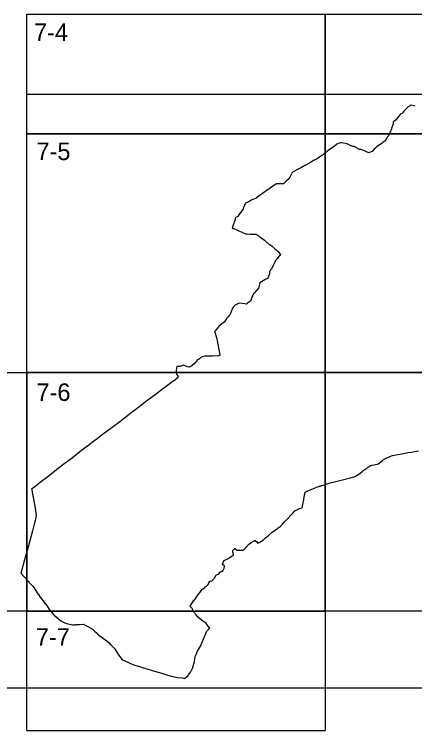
# Model space of a CAD drawing. Extents: x -449577 to -425530, y -1150048 to -1121091.
# Drawn here: x -435086.4 to -434876.7, y -1126653.4 to -1126278.4 of the extents above; entities that cross this region are included whole.
import ezdxf

# ---------------------------------------------------------------- set-up
doc = ezdxf.new("R2010")
doc.units = 0
for name, color, linetype in [('Vrstva 1', 7, 'Continuous'), ('Vrstva 10', 7, 'Continuous'), ('Vrstva 4', 7, 'Continuous')]:
    doc.layers.add(name, color=color, linetype=linetype)

msp = doc.modelspace()

# ---------------------------------------------------------------- linework, layer by layer
at = {"layer": 'Vrstva 1'}
for points in [[(-434876.52, -1126326.41), (-434876.98, -1126326.32), (-434878.57, -1126326), (-434878.87, -1126326.11), (-434879.43, -1126326.46), (-434879.98, -1126326.78), (-434880.47, -1126327.24), (-434881, -1126327.73), (-434881.4, -1126328.12), (-434881.41, -1126328.13), (-434881.74, -1126328.47), (-434881.87, -1126328.61), (-434882.38, -1126329.16), (-434882.83, -1126329.71), (-434882.99, -1126329.9), (-434883.35, -1126330.33), (-434884.09, -1126330.66), (-434884.11, -1126330.66), (-434884.31, -1126330.91), (-434885.17, -1126331.93), (-434885.55, -1126332.38), (-434886.68, -1126333.74), (-434886.69, -1126333.75), (-434887.93, -1126334.92), (-434888.05, -1126335.76), (-434888.1, -1126336.13), (-434888.14, -1126336.23), (-434888.62, -1126337.58), (-434889.06, -1126338.82), (-434889.09, -1126338.9), (-434889.39, -1126339.59), (-434890.32, -1126341.77), (-434890.34, -1126341.78), (-434890.91, -1126342.46), (-434891.21, -1126342.81), (-434891.21, -1126342.82), (-434891.55, -1126343.36), (-434892.42, -1126344.75), (-434892.51, -1126344.89), (-434892.68, -1126345.02), (-434893.21, -1126345.41), (-434893.82, -1126345.86), (-434893.82, -1126345.86), (-434894.79, -1126346.49), (-434894.92, -1126346.58), (-434895.1, -1126346.7), (-434896.4, -1126347.56), (-434896.41, -1126347.57), (-434896.67, -1126347.83), (-434896.79, -1126347.95), (-434897.01, -1126348.18), (-434897.29, -1126348.46), (-434897.86, -1126349.03), (-434899.02, -1126350.19), (-434899.22, -1126350.27), (-434900.72, -1126350.84), (-434903.53, -1126349.72), (-434903.53, -1126349.73), (-434903.54, -1126349.75), (-434904.45, -1126349.37), (-434904.76, -1126349.24), (-434904.78, -1126349.24), (-434905.17, -1126349.24), (-434905.65, -1126349.24), (-434907.21, -1126348.25), (-434907.47, -1126348.12), (-434907.76, -1126347.96), (-434907.82, -1126347.93), (-434907.86, -1126347.91), (-434908.4, -1126347.68), (-434908.45, -1126347.68), (-434908.46, -1126347.68), (-434908.61, -1126347.67), (-434908.73, -1126347.66), (-434909.04, -1126347.64), (-434909.06, -1126347.64), (-434909.06, -1126347.64), (-434909.17, -1126347.6), (-434909.41, -1126347.5), (-434910.01, -1126347.25), (-434910.17, -1126347.18), (-434911.69, -1126346.45), (-434912.31, -1126346.27), (-434912.98, -1126346.07), (-434915.3, -1126345.64), (-434915.31, -1126345.64), (-434915.71, -1126345.75), (-434917.45, -1126346.33), (-434917.58, -1126346.44), (-434918.79, -1126347.4), (-434918.79, -1126347.4), (-434919.94, -1126348.27), (-434920.51, -1126348.7), (-434921.09, -1126349.14), (-434921.25, -1126349.26), (-434923.38, -1126350.9), (-434924.45, -1126351.72), (-434924.92, -1126352.06), (-434925.68, -1126352.57), (-434925.93, -1126352.73), (-434926.52, -1126353.12), (-434926.56, -1126353.15), (-434926.77, -1126353.29), (-434927.68, -1126353.89), (-434927.69, -1126353.89), (-434928.16, -1126354.15), (-434928.31, -1126354.23), (-434928.49, -1126354.33), (-434928.95, -1126354.58), (-434929.13, -1126354.69), (-434929.29, -1126354.78), (-434929.39, -1126354.84), (-434929.63, -1126354.98), (-434931.29, -1126355.92), (-434931.46, -1126356.01), (-434931.69, -1126356.14), (-434934.16, -1126357.54), (-434934.28, -1126357.61), (-434936.39, -1126358.74), (-434937.41, -1126359.29), (-434940.75, -1126361.1), (-434940.92, -1126361.4), (-434940.98, -1126361.51), (-434941.76, -1126362.97), (-434942.44, -1126364.29), (-434942.58, -1126364.42), (-434942.67, -1126364.5), (-434943.81, -1126365.54), (-434945.32, -1126366.92), (-434945.49, -1126367.07), (-434945.49, -1126367.08), (-434945.96, -1126367.09), (-434949.15, -1126367.18), (-434949.16, -1126367.18), (-434949.59, -1126367.47), (-434950.42, -1126368.04), (-434952.89, -1126369.7), (-434952.93, -1126369.72), (-434953.17, -1126369.9), (-434953.44, -1126370.1), (-434956.42, -1126372.23), (-434956.49, -1126372.28), (-434959.49, -1126374.46), (-434959.96, -1126374.8), (-434960.12, -1126374.86), (-434962.06, -1126375.58), (-434962.07, -1126375.58), (-434962.46, -1126375.82), (-434964.34, -1126376.98), (-434965.26, -1126377.19), (-434965.51, -1126377.7), (-434966.27, -1126379.21), (-434966.28, -1126379.22), (-434966.35, -1126379.48), (-434966.55, -1126380.32), (-434967.38, -1126381.43), (-434968.75, -1126383.38), (-434969.31, -1126384.19), (-434969.34, -1126384.21), (-434970.5, -1126384.85), (-434970.6, -1126384.91), (-434970.67, -1126385.3), (-434970.82, -1126386.11), (-434970.87, -1126386.3), (-434972.16, -1126389.88), (-434972.33, -1126390.36), (-434972.3, -1126390.35), (-434972.28, -1126390.34), (-434971.6, -1126390.6), (-434969.79, -1126391.26), (-434969.17, -1126391.55), (-434966.88, -1126392.63), (-434966.86, -1126392.63), (-434965.7, -1126393.1), (-434965.23, -1126393.28), (-434965.2, -1126393.29), (-434964.77, -1126393.32), (-434964.63, -1126393.33), (-434964.41, -1126393.35), (-434962.81, -1126393.45), (-434961.77, -1126393.52), (-434960.72, -1126393.49), (-434959.88, -1126393.46), (-434959.87, -1126393.46), (-434959.59, -1126393.61), (-434959.22, -1126393.87), (-434958.67, -1126394.25), (-434958.28, -1126394.53), (-434956.72, -1126395.67), (-434956.55, -1126395.79), (-434955.44, -1126396.71), (-434955.05, -1126397.03), (-434954.87, -1126397.18), (-434954.12, -1126397.79), (-434953.85, -1126398.02), (-434953.25, -1126398.51), (-434953.03, -1126398.69), (-434952.39, -1126399.11), (-434951.64, -1126399.61), (-434951.61, -1126399.63), (-434950.85, -1126400.31), (-434949.97, -1126401.09), (-434949.53, -1126401.47), (-434948.52, -1126402.36), (-434948.26, -1126402.59), (-434948.21, -1126402.64), (-434948.11, -1126402.74), (-434948.1, -1126402.75), (-434948.01, -1126402.85), (-434947.98, -1126402.88), (-434946.93, -1126404.11), (-434946.94, -1126404.12), (-434947.38, -1126404.61), (-434947.44, -1126404.68), (-434948.01, -1126405.31), (-434948.83, -1126406.37), (-434949, -1126406.58), (-434949.56, -1126407.3), (-434949.86, -1126407.83), (-434949.88, -1126407.87), (-434949.89, -1126407.89), (-434950.02, -1126408.17), (-434950.82, -1126409.84), (-434951.13, -1126410.48), (-434951.75, -1126411.77), (-434951.86, -1126412.01), (-434951.87, -1126412.01), (-434951.91, -1126412.04), (-434952.2, -1126412.24), (-434952.28, -1126412.28), (-434952.33, -1126412.38), (-434952.42, -1126412.58), (-434952.51, -1126412.86), (-434952.68, -1126413.42), (-434952.69, -1126413.44), (-434952.81, -1126413.94), (-434952.83, -1126414.01), (-434952.82, -1126414.07), (-434952.81, -1126414.15), (-434952.81, -1126414.22), (-434952.82, -1126414.27), (-434953.7, -1126416.6), (-434953.72, -1126416.65), (-434953.74, -1126416.69), (-434953.75, -1126416.7), (-434954.45, -1126417), (-434954.7, -1126417.11), (-434955.17, -1126417.35), (-434957.78, -1126419.04), (-434957.78, -1126419.04), (-434958.15, -1126420.35), (-434958.23, -1126420.61), (-434958.34, -1126421.03), (-434958.4, -1126421.24), (-434958.4, -1126421.25), (-434958.39, -1126421.25), (-434958.22, -1126421.41), (-434958.23, -1126421.42), (-434958.59, -1126421.81), (-434959.39, -1126422.81), (-434959.4, -1126422.82), (-434959.61, -1126423.07), (-434959.61, -1126423.08), (-434959.73, -1126423.23), (-434960.89, -1126424.58), (-434961.43, -1126425.21), (-434962.19, -1126427.16), (-434962.57, -1126428.18), (-434962.7, -1126428.53), (-434964.23, -1126429.63), (-434964.85, -1126430.07), (-434965.03, -1126430.11), (-434965.05, -1126430.11), (-434965.68, -1126430.02), (-434968.52, -1126429.6), (-434969.01, -1126429.84), (-434970.34, -1126430.48), (-434970.88, -1126430.74), (-434970.91, -1126430.77), (-434971.34, -1126431.18), (-434971.51, -1126431.4), (-434972.17, -1126432.25), (-434972.17, -1126432.26), (-434972.84, -1126434.06), (-434973.41, -1126435.56), (-434973.41, -1126435.56), (-434973.55, -1126435.78), (-434973.88, -1126436.15), (-434974.6, -1126436.95), (-434975.3, -1126437.72), (-434975.31, -1126437.74), (-434975.44, -1126437.93), (-434976.51, -1126439.5), (-434976.98, -1126439.88), (-434978.55, -1126441.14), (-434979.22, -1126441.68), (-434979.32, -1126441.76), (-434979.35, -1126441.8), (-434980.47, -1126443.23), (-434981.61, -1126444.54), (-434981.46, -1126444.71), (-434981.45, -1126444.74), (-434981.45, -1126444.75), (-434980.44, -1126447.51), (-434980.16, -1126449.17), (-434979.84, -1126451.12), (-434979.43, -1126453.08), (-434978.7, -1126456.58), (-434978.66, -1126456.78), (-434979.31, -1126457.12), (-434979.43, -1126457.19), (-434982.6, -1126457.45), (-434982.76, -1126457.45), (-434984.25, -1126457.42), (-434986.64, -1126457.4), (-434987.92, -1126457.67), (-434988.52, -1126457.94), (-434989.5, -1126458.74), (-434990.8, -1126459.61), (-434990.89, -1126459.72), (-434992.05, -1126461.14), (-434993.5, -1126462.48), (-434994.19, -1126462.8), (-434994.79, -1126463.08), (-434995.96, -1126463.01), (-434997.57, -1126462.16), (-434999.81, -1126462.83), (-435001.29, -1126462.8), (-435001.67, -1126464.91), (-435001.68, -1126464.93), (-435001.69, -1126465.02), (-435001.4, -1126466.83), (-435000.43, -1126468.15), (-435000.42, -1126468.17), (-435001.16, -1126468.92), (-435001.77, -1126469.48), (-435002.02, -1126469.71), (-435002.82, -1126470.34), (-435004.75, -1126471.57), (-435004.81, -1126471.61), (-435006.78, -1126473.14), (-435006.84, -1126473.18), (-435007.33, -1126473.56), (-435011.99, -1126477.02), (-435012.02, -1126477.05), (-435016.97, -1126480.81), (-435021.23, -1126484.06), (-435022.11, -1126484.72), (-435024.68, -1126486.66), (-435028.68, -1126489.79), (-435031.12, -1126491.66), (-435034.43, -1126494.19), (-435034.48, -1126494.23), (-435039.27, -1126497.74), (-435039.5, -1126497.92), (-435043.11, -1126500.6), (-435045.5, -1126502.42), (-435047.47, -1126503.9), (-435049.79, -1126505.65), (-435050.02, -1126505.82), (-435051.15, -1126506.71), (-435055.97, -1126510.51), (-435059.86, -1126513.46), (-435064.08, -1126516.71), (-435065.37, -1126517.71), (-435067.76, -1126519.59), (-435068.94, -1126520.51), (-435072.88, -1126523.56), (-435073.81, -1126524.27), (-435075.05, -1126525.23), (-435077.37, -1126527.03), (-435077.37, -1126527.03), (-435077.33, -1126527.21), (-435077.04, -1126528.59), (-435077.01, -1126528.75), (-435076.48, -1126531.29), (-435076.32, -1126532.02), (-435076.32, -1126532.06), (-435075.39, -1126537.94), (-435075.38, -1126537.97), (-435075.08, -1126539.7), (-435075.08, -1126539.72), (-435075.02, -1126540.09), (-435074.96, -1126540.51), (-435074.99, -1126540.88), (-435075.14, -1126541.61), (-435075.52, -1126543.4), (-435075.81, -1126544.58), (-435075.83, -1126544.63), (-435076.94, -1126548.8), (-435079.04, -1126556.68), (-435081.03, -1126563.9), (-435082.96, -1126571), (-435082.97, -1126571.04), (-435077.69, -1126576.64), (-435076.64, -1126577.77), (-435075.88, -1126578.99), (-435073.86, -1126582.05), (-435073.81, -1126582.12), (-435072.8, -1126583.53), (-435072.64, -1126583.74), (-435070.76, -1126586.22), (-435070.19, -1126586.96), (-435070.16, -1126587), (-435069.64, -1126587.72), (-435068.26, -1126589.62), (-435067.93, -1126590.07), (-435065.78, -1126592.79), (-435064.38, -1126594.01), (-435061.98, -1126595.99), (-435060.24, -1126596.74), (-435059.05, -1126597.26), (-435058.92, -1126597.31), (-435057.59, -1126597.59), (-435057.45, -1126597.62), (-435055.83, -1126597.95), (-435055.8, -1126597.95), (-435054.84, -1126597.93), (-435054.46, -1126597.93), (-435053.94, -1126597.92), (-435053.26, -1126597.91), (-435052.35, -1126597.87), (-435050.4, -1126597.71), (-435049.95, -1126597.78), (-435049.29, -1126598.13), (-435047.57, -1126599.08), (-435045.61, -1126600.18), (-435045.09, -1126600.66), (-435044.37, -1126601.34), (-435043.57, -1126602.09), (-435042.25, -1126603.39), (-435042.11, -1126603.49), (-435040.92, -1126604.34), (-435038.51, -1126606.05), (-435036.87, -1126607.23), (-435035.82, -1126608.41), (-435034.18, -1126610.23), (-435033.54, -1126610.94), (-435033.18, -1126611.53), (-435032.72, -1126612.27), (-435031.78, -1126613.74), (-435031.15, -1126614.66), (-435030.11, -1126616.1), (-435029.04, -1126616.61), (-435027.66, -1126617.26), (-435026.35, -1126617.87), (-435024.38, -1126618.76), (-435023.25, -1126619.11), (-435021.53, -1126619.68), (-435021.38, -1126619.73), (-435020.29, -1126620.05), (-435018.87, -1126620.47), (-435018.86, -1126620.47), (-435018.65, -1126620.53), (-435018.59, -1126620.55), (-435017.73, -1126620.81), (-435015.34, -1126621.5), (-435015.22, -1126621.54), (-435014.74, -1126621.68), (-435011.81, -1126622.55), (-435009.12, -1126623.38), (-435008.78, -1126623.48), (-435008.02, -1126623.71), (-435006.01, -1126624.33), (-435004.28, -1126624.88), (-435000.82, -1126625.62)], [(-435000.82, -1126625.62), (-434998.43, -1126625.81), (-434997.23, -1126626.04), (-434997.12, -1126625.95), (-434995.54, -1126624.68), (-434994.51, -1126623.2), (-434994.4, -1126623.05), (-434993.88, -1126622.29), (-434993.77, -1126622.12), (-434993.63, -1126621.89), (-434993.25, -1126621.26), (-434992.98, -1126620.43), (-434992.96, -1126620.36), (-434992.94, -1126620.31), (-434992.91, -1126620.2), (-434992.88, -1126620.11), (-434992.88, -1126620.1), (-434992.25, -1126617.9), (-434992.11, -1126617.38), (-434991.66, -1126614.63), (-434991.66, -1126614.63), (-434991.47, -1126614.19), (-434991.21, -1126613.57), (-434990.42, -1126611.74), (-434988.85, -1126609.09), (-434987.1, -1126604.96), (-434986.78, -1126604.32), (-434986.74, -1126604.19), (-434986.35, -1126603.09), (-434985.76, -1126601.42), (-434984.08, -1126599.71), (-434985.01, -1126598.47), (-434985.07, -1126598.38), (-434985.12, -1126598.32), (-434985.15, -1126598.28), (-434985.22, -1126598.18), (-434985.27, -1126598.1), (-434985.35, -1126597.98), (-434985.71, -1126597.46), (-434986.08, -1126597), (-434986.65, -1126596.63), (-434986.75, -1126596.57), (-434988.4, -1126595.5), (-434990.59, -1126593.56), (-434990.72, -1126593.39), (-434990.75, -1126593.35), (-434990.83, -1126593.25), (-434991.17, -1126592.83), (-434991.5, -1126592.42), (-434991.76, -1126592.1), (-434992.24, -1126591.51), (-434992.32, -1126591.41), (-434992.82, -1126590.45), (-434993.11, -1126589.89), (-434993.34, -1126589.46), (-434993.39, -1126589.37), (-434993.43, -1126589.32), (-434993.69, -1126589.03), (-434993.89, -1126588.8), (-434994.15, -1126588.51), (-434994.37, -1126588.26), (-434992.51, -1126585.52), (-434992.42, -1126585.4), (-434992.1, -1126584.95), (-434991.78, -1126584.51), (-434990.45, -1126582.68), (-434987.77, -1126579.42), (-434987.42, -1126579.1), (-434986.71, -1126578.4), (-434986.6, -1126578.31), (-434986.41, -1126578.17), (-434985.81, -1126577.69), (-434984.95, -1126576.85), (-434984.54, -1126576.09), (-434984.07, -1126575.22), (-434983.02, -1126574.98), (-434981.62, -1126573.55), (-434981.08, -1126572.7), (-434981.07, -1126572.69), (-434981.07, -1126572.67), (-434980.86, -1126572.34), (-434980.81, -1126572.26), (-434980.57, -1126571.87), (-434979.41, -1126571.43), (-434978.39, -1126570.25), (-434977.86, -1126570.05), (-434977.74, -1126570), (-434977.32, -1126569.84), (-434977.1, -1126569.45), (-434977.05, -1126569.36), (-434976.88, -1126569.06), (-434976.47, -1126568.32), (-434976.27, -1126567.41), (-434976.27, -1126567.39), (-434976.26, -1126567.38), (-434977.31, -1126566.39), (-434977.33, -1126566.38), (-434977.34, -1126566.36), (-434977.39, -1126566.32), (-434976.74, -1126564.52), (-434976.67, -1126564.32), (-434976.51, -1126564.26), (-434975.78, -1126563.97), (-434975.09, -1126563.7), (-434974.97, -1126563.65), (-434973.76, -1126562.94), (-434973.64, -1126562.86), (-434973.64, -1126562.86), (-434973.63, -1126562.85), (-434973.51, -1126562.78), (-434971.65, -1126561.38), (-434971.65, -1126561.34), (-434971.68, -1126561.18), (-434971.75, -1126560.7), (-434971.81, -1126560.35), (-434971.91, -1126559.73), (-434971.93, -1126559.62), (-434971.95, -1126559.49), (-434971.97, -1126559.32), (-434972, -1126559.18), (-434971.46, -1126558.62), (-434970.9, -1126558.05), (-434970.86, -1126558), (-434970.72, -1126558.1), (-434969.72, -1126558.89), (-434969.04, -1126558.9), (-434968.98, -1126558.9), (-434968.73, -1126558.91), (-434968.57, -1126558.91), (-434967.26, -1126558.93), (-434966.63, -1126558.95), (-434966.36, -1126558.79), (-434966.33, -1126558.77), (-434966.21, -1126558.7), (-434966.07, -1126558.61), (-434966.03, -1126558.58), (-434965.49, -1126557.98), (-434965.38, -1126557.86), (-434965.29, -1126557.76), (-434965.12, -1126557.58), (-434965.04, -1126557.49), (-434964.93, -1126557.37), (-434964.9, -1126557.33), (-434964.87, -1126557.3), (-434964.82, -1126557.24), (-434964.73, -1126557.13), (-434964.33, -1126556.63), (-434964.12, -1126556.37), (-434963.87, -1126556.05), (-434963.76, -1126555.97), (-434962.3, -1126554.9), (-434962.09, -1126554.77), (-434960.73, -1126554), (-434960.33, -1126553.77), (-434960.33, -1126553.77), (-434960.19, -1126553.92), (-434959.48, -1126554.63), (-434959.11, -1126555.01), (-434958.93, -1126555.18), (-434958.78, -1126555.33), (-434958.69, -1126555.29), (-434957.41, -1126554.52), (-434957.32, -1126554.47), (-434956.39, -1126553.91), (-434956.35, -1126553.88), (-434956.02, -1126553.59), (-434955.97, -1126553.55), (-434955.8, -1126553.4), (-434955.79, -1126553.39), (-434955.79, -1126553.39), (-434955.75, -1126553.35), (-434955.71, -1126553.31), (-434954.82, -1126552.5), (-434954.8, -1126552.49), (-434954.21, -1126551.95), (-434954.1, -1126551.86), (-434953.99, -1126551.76), (-434953.99, -1126551.76), (-434953.98, -1126551.76), (-434953.98, -1126551.76), (-434953.98, -1126551.75), (-434953.97, -1126551.75), (-434953.96, -1126551.74), (-434953.96, -1126551.74), (-434953.95, -1126551.73), (-434953.95, -1126551.73), (-434953.94, -1126551.73), (-434953.94, -1126551.73), (-434953.36, -1126551.24), (-434951.37, -1126549.56), (-434950.17, -1126548.71), (-434950.05, -1126548.63), (-434950, -1126548.59), (-434949.98, -1126548.58), (-434949.93, -1126548.55), (-434949.57, -1126548.28), (-434948.33, -1126547.34), (-434948.15, -1126547.2), (-434947.94, -1126547.04), (-434947.92, -1126547.02), (-434947.04, -1126546.35), (-434946.69, -1126546.08), (-434946.64, -1126546.02), (-434946.55, -1126545.92), (-434945.91, -1126545.24), (-434945.01, -1126544.26), (-434943.65, -1126542.85), (-434943.43, -1126542.62), (-434943.18, -1126542.34), (-434942.34, -1126541.39), (-434942.05, -1126541.07), (-434941.85, -1126540.86), (-434941.56, -1126540.54), (-434940.38, -1126539.35), (-434939.45, -1126538.33), (-434937.39, -1126537.32), (-434937.23, -1126537.27), (-434937.03, -1126537.19), (-434935.59, -1126536.7), (-434935.44, -1126535.83), (-434935.28, -1126534.96), (-434934.86, -1126532.59), (-434934.78, -1126532.12), (-434934.45, -1126530.24), (-434934.25, -1126529.36), (-434934.22, -1126529.24), (-434934.17, -1126529.05), (-434934.16, -1126529.01), (-434934.14, -1126528.94), (-434934.13, -1126528.9), (-434934.12, -1126528.85), (-434934.11, -1126528.81), (-434934.1, -1126528.79), (-434934.04, -1126528.58), (-434932.96, -1126528.04), (-434932.67, -1126527.9), (-434932.65, -1126527.89), (-434932.4, -1126527.76), (-434932.35, -1126527.74), (-434930.58, -1126527.02), (-434930.55, -1126527.01), (-434930.52, -1126526.99), (-434929.72, -1126526.68), (-434928.76, -1126526.28), (-434927.95, -1126525.94), (-434927.01, -1126525.55), (-434926.93, -1126525.52), (-434926.32, -1126525.28), (-434926.47, -1126525.44), (-434926.23, -1126525.35), (-434925.74, -1126525.15), (-434925.21, -1126524.99), (-434923.51, -1126524.47), (-434922.92, -1126524.3), (-434922.47, -1126524.18), (-434921.58, -1126523.93), (-434920.27, -1126523.55), (-434918.73, -1126523.09), (-434915.19, -1126522.22), (-434912.42, -1126521.55), (-434911.75, -1126521.34), (-434910.26, -1126520.98), (-434910.05, -1126520.92), (-434908.62, -1126520.53), (-434908.02, -1126520.27), (-434907.8, -1126520.17), (-434907.64, -1126520.11), (-434906.82, -1126519.66), (-434906.76, -1126519.62), (-434905.45, -1126518.84), (-434904.3, -1126517.79), (-434903.65, -1126517.29), (-434903.52, -1126517.18), (-434903.5, -1126517.17), (-434903.34, -1126517.04), (-434903.19, -1126516.94), (-434902.39, -1126516.38), (-434902.33, -1126516.34), (-434902.26, -1126516.29), (-434901.75, -1126515.94), (-434901.38, -1126515.68), (-434900.72, -1126515.22), (-434900.13, -1126514.81), (-434899.97, -1126514.84), (-434899.96, -1126514.84), (-434899.94, -1126514.82), (-434899.21, -1126514.43), (-434896.25, -1126513.85), (-434895.83, -1126513.7), (-434893.8, -1126512.07), (-434893.33, -1126511.73), (-434893.3, -1126511.71), (-434892.94, -1126511.45), (-434892.76, -1126511.33), (-434891.37, -1126510.63), (-434889.96, -1126509.99), (-434889.66, -1126509.84), (-434888.4, -1126509.38), (-434887.4, -1126509.13), (-434881.69, -1126508.07), (-434880.27, -1126507.81), (-434878.56, -1126507.56), (-434874.69, -1126506.99)]]:
    msp.add_lwpolyline(points, dxfattribs=at)
at = {"layer": 'Vrstva 10'}
msp.add_lwpolyline([(-434767.43, -1126320.23), (-434767.43, -1126631.21), (-435100.3, -1126631.21), (-435100.3, -1126465.91), (-435079.93, -1126465.91), (-435079.93, -1126340.91), (-435079.93, -1126320.23), (-434767.43, -1126320.23)], dxfattribs=at)
at = {"layer": 'Vrstva 4'}
for p, q in [((-435079.93, -1126278.41), (-434767.43, -1126278.41)), ((-435079.93, -1126653.41), (-434923.68, -1126653.41))]:
    msp.add_line(p, q, dxfattribs=at)
for points in [[(-434923.68, -1126278.41), (-434923.68, -1126340.91), (-435079.93, -1126340.91), (-435079.93, -1126278.41)], [(-434767.43, -1126278.41), (-434767.43, -1126340.91), (-434923.68, -1126340.91), (-434923.68, -1126278.41)], [(-435158.06, -1126465.91), (-435079.93, -1126465.91), (-435079.93, -1126590.91), (-435158.06, -1126590.91)], [(-435079.93, -1126653.41), (-435079.93, -1126590.91), (-434923.68, -1126590.91), (-434923.68, -1126653.41)]]:
    msp.add_lwpolyline(points, dxfattribs=at)
for points in [[(-434923.68, -1126340.91), (-434923.68, -1126465.91), (-435079.93, -1126465.91), (-435079.93, -1126340.91)], [(-434767.43, -1126340.91), (-434767.43, -1126465.91), (-434923.68, -1126465.91), (-434923.68, -1126340.91)], [(-434923.68, -1126465.91), (-434923.68, -1126590.91), (-435079.93, -1126590.91), (-435079.93, -1126465.91)], [(-434767.43, -1126465.91), (-434767.43, -1126590.91), (-434923.68, -1126590.91), (-434923.68, -1126465.91)]]:
    msp.add_lwpolyline(points, close=True, dxfattribs=at)

# ---------------------------------------------------------------- texts
at = {"layer": 'Vrstva 1'}
for s, p in [('7-4', (-435076.12, -1126292.41)), ('7-5', (-435074.81, -1126354.75)), ('7-6', (-435074.81, -1126480.82)), ('7-7', (-435075.17, -1126608.99))]:
    msp.add_text(s, height=9.2, dxfattribs=at).set_placement(p)

doc.saveas('drawing.dxf')
